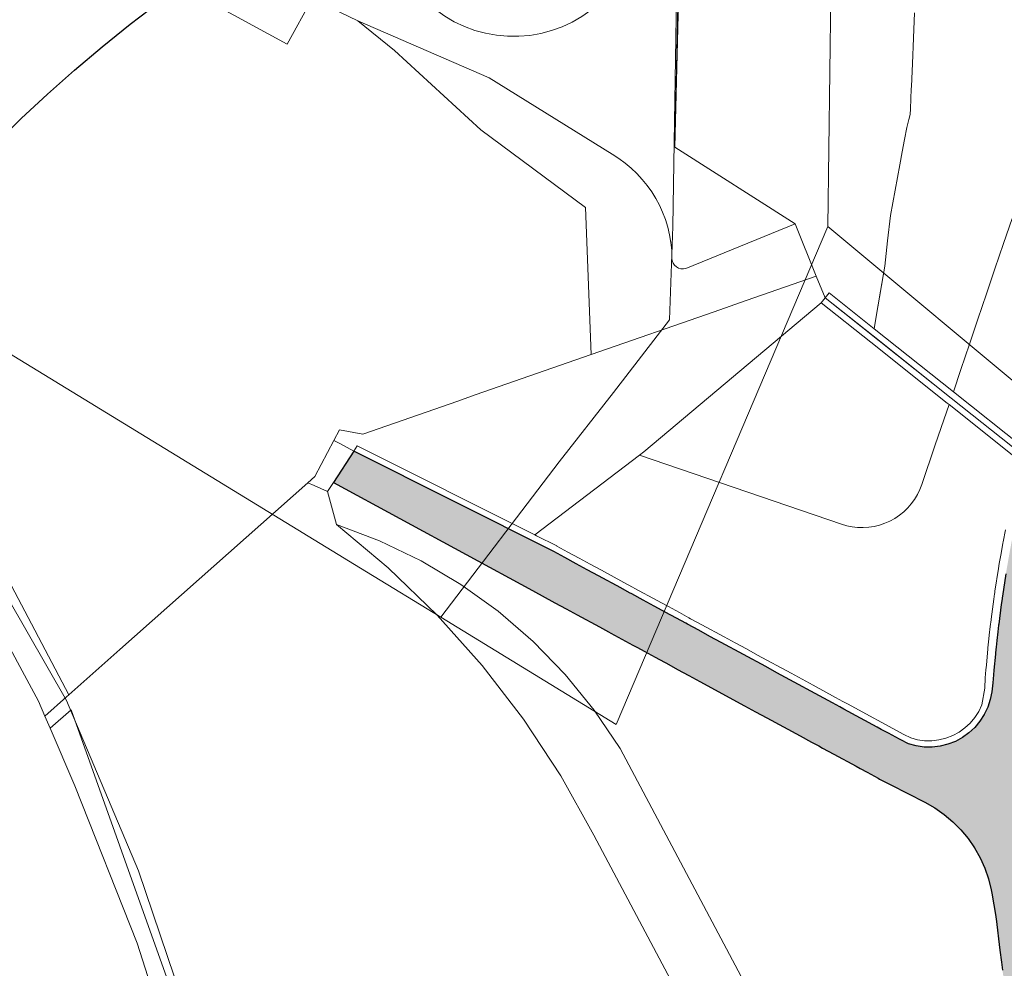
# Model space of a CAD drawing. Header units: metres. Extents: x 250001 to 257773, y 598992 to 609118.
# Tile 447 of 656: x 253751 to 253828, y 603407 to 603481. Entities that reach past the tile are written whole.
import ezdxf
from ezdxf.lldxf.tags import DXFTag

# ---------------------------------------------------------------- set-up
doc = ezdxf.new("R2010")
doc.units = ezdxf.units.M
for name, color, linetype, lineweight in [('B-WE-FV-GELEIDING_WILDROOSTER-GV', 252, 'Continuous', 18), ('B-WE-GR-GRAS-GV', 252, 'Continuous', 13), ('B-WE-GW-TALUD_KRUIN-G', 252, 'Continuous', 18), ('B-WE-IE-TERREINAFSCHEIDING_KUNSTMATIG_HEKWERK-G', 252, 'IE-TERREINAFSCHEIDING-KUNSTMATIG', 18), ('B-WE-IE-TERREINAFSCHEIDING_KUNSTMATIG_HEKWERK_RASTER-G', 252, 'IE-TERREINAFSCHEIDING-KUNSTMATIG', 18), ('B-WE-KG-GRENS_PERCEEL-G', 150, 'KG-PERCEEL', 18), ('B-WE-OG-WATER-GV', 252, 'Continuous', 18), ('B-WE-OG-WATER_SLOOT-GV', 252, 'Continuous', 18), ('B-WE-VH-VERHARDING_BETON-GV', 252, 'Continuous', 18), ('B-WE-VH-VERHARDING_GESLOTEN-GV', 252, 'Continuous', 18), ('B-WE-VH-VERHARDING_GRASBETONSTEEN-GV', 252, 'Continuous', 18), ('N-WE-VH-VERHARDING_ASFALT-A', 252, 'Continuous', 18), ('X-XX-AL-REFERENTIE-G', 7, 'Continuous', 18)]:
    doc.layers.add(name, color=color, linetype=linetype, lineweight=lineweight)
doc.layers.add('HULPLIJN', color=220, linetype='Continuous', plot=False)
doc.styles.get("Standard").update_dxf_attribs({"font": 'NLCS-ISO.ttf'})
doc.linetypes.add('IE-TERREINAFSCHEIDING-KUNSTMATIG', pattern='A,4,[82,NLCS.shx,S=0.75,R=90,X=0,Y=0],4,-2', length=10)
tags = doc.linetypes.add('KG-PERCEEL', pattern='A,5.5,-2,["P",Standard,S=1.8,R=0,X=-0.5,Y=-0.9],-2,5.5,-2,[5,NLCS.SHX,S=0.75,R=0,X=0,Y=0],-2', length=19).pattern_tags.tags
tags[6] = DXFTag(74, 10)

# ---------------------------------------------------------------- blocks, each defined once
blk = doc.blocks.new('BS2021-132-Xref-KAD-20210617')
at = {"layer": 'B-WE-KG-GRENS_PERCEEL-G', "flags": 128}
for points in [[(253814.412, 603465.066), (253814.64, 603483.379), (253814.64, 603492.531), (253816.98, 603560.421), (253818.046, 603602.56), (253818.686, 603634.696), (253818.686, 603641.719), (253818.59, 603661.587), (253821.154, 603672.099), (253823.066, 603694.22)], [(253783.898, 603434.284), (253793.242, 603446.52), (253797.504, 603452.006), (253801.916, 603457.723), (253802.181, 603465.078), (253802.736, 603499.744), (253803.422, 603524.761), (253803.554, 603527.453), (253804.105, 603541.313), (253804.385, 603548.704), (253804.679, 603573.598), (253805.177, 603587.364), (253805.595, 603598.371), (253805.695, 603602.965), (253806.193, 603622.904), (253806.85, 603647.751), (253807.307, 603664.088), (253807.523, 603671.433), (253807.579, 603686.68)], [(253779.737, 603491.492), (253779.65, 603490.619), (253779.64, 603489.741), (253779.706, 603488.867), (253779.849, 603488.001), (253780.068, 603487.151), (253780.36, 603486.323), (253780.723, 603485.525), (253781.155, 603484.761), (253781.652, 603484.038), (253782.211, 603483.361), (253782.827, 603482.736), (253783.495, 603482.168), (253784.211, 603481.66), (253784.968, 603481.216), (253785.761, 603480.841), (253786.584, 603480.537), (253787.431, 603480.306), (253788.294, 603480.15), (253789.168, 603480.07), (253790.045, 603480.067), (253790.92, 603480.141), (253791.784, 603480.291), (253792.632, 603480.517), (253793.457, 603480.816), (253794.253, 603481.186), (253795.013, 603481.624), (253795.732, 603482.128), (253796.404, 603482.692), (253797.023, 603483.313), (253797.587, 603483.986), (253798.088, 603484.706), (253798.525, 603485.467), (253798.894, 603486.263), (253799.191, 603487.089), (253799.415, 603487.937), (253799.564, 603488.802)], [(253728.92, 603467.88), (253731.1, 603465.52), (253740.04, 603452.51), (253741.99, 603449.36), (253754.4, 603427.73), (253760.09, 603414.31), (253769.71, 603385.83), (253772.25, 603378.77), (253777.34, 603371.67), (253784.99, 603363.71), (253853.85, 603307.82), (253886.5, 603277.74), (253946.48, 603222.71), (253948.91, 603225.15), (253954.69, 603219.83), (253954.28, 603218.35), (253952.78, 603216.5), (254016.99, 603156.71), (254078.31, 603100.63), (254095.2, 603085.04)], [(253728.92, 603467.88), (253778.056, 603437.854)], [(253783.898, 603434.284), (253797.718, 603425.839), (253814.412, 603465.066)], [(253814.412, 603465.066), (253848.8, 603436.4)], [(253778.056, 603437.854), (253783.898, 603434.284)]]:
    blk.add_lwpolyline(points, dxfattribs=at)
blk = doc.blocks.new('BS2021-132-Xref-BGT-GRIJS-20210617-aangepast')
at = {"layer": 'B-WE-FV-GELEIDING_WILDROOSTER-GV', "flags": 128}
blk.add_lwpolyline([(253777.051, 603447.383), (253775.936, 603447.974), (253775.48, 603448.216), (253773.968, 603445.367), (253773.424, 603444.884), (253773.931, 603444.662), (253774.983, 603444.201), (253775.441, 603444.905)], close=True, dxfattribs=at)
at = {"layer": 'B-WE-GR-GRAS-GV', "flags": 128}
for points in [[(253742.551, 603450.987), (253754.596, 603428.176), (253758.618, 603431.745), (253773.424, 603444.884), (253773.968, 603445.367), (253775.48, 603448.216), (253775.922, 603449.049), (253777.755, 603448.716), (253785.244, 603451.325), (253786.611, 603451.801), (253795.76, 603454.987), (253795.299, 603466.582), (253787.071, 603472.694), (253780.266, 603478.959), (253777.365, 603481.28), (253773.761, 603483.054), (253771.801, 603479.45), (253735.45, 603499.223)], [(253803.762, 603538.742), (253802.344, 603471.331), (253811.83, 603465.28), (253813.495, 603461.165), (253814.185, 603459.458), (253814.496, 603459.849), (253818.058, 603457.017), (253818.22, 603457.982), (253818.557, 603459.974), (253818.894, 603461.966), (253819.104, 603463.962), (253819.344, 603465.956), (253819.7, 603467.948), (253820.075, 603469.939), (253820.269, 603470.966), (253820.451, 603471.93), (253820.628, 603472.872), (253820.784, 603473.523), (253820.896, 603473.917), (253820.916, 603474.365), (253820.98, 603475.918), (253820.989, 603476.116), (253821.064, 603477.917), (253821.147, 603479.915), (253821.148, 603479.945), (253821.23, 603481.914)], [(253821.23, 603481.914), (253821.148, 603479.945), (253821.147, 603479.915), (253821.064, 603477.917), (253820.989, 603476.116), (253820.98, 603475.918), (253820.916, 603474.365), (253820.896, 603473.917), (253820.784, 603473.523), (253820.628, 603472.872), (253820.451, 603471.93), (253820.269, 603470.966), (253820.075, 603469.939), (253819.7, 603467.948), (253819.344, 603465.956), (253819.104, 603463.962), (253818.894, 603461.966), (253818.22, 603457.982), (253818.058, 603457.017), (253824.291, 603452.06), (253824.885, 603453.813), (253825.557, 603455.797), (253826.228, 603457.781), (253826.9, 603459.765), (253827.571, 603461.748), (253828.243, 603463.732), (253828.914, 603465.716)], [(253828.914, 603465.716), (253828.243, 603463.732), (253827.571, 603461.748), (253826.9, 603459.765), (253826.228, 603457.781), (253825.557, 603455.797), (253824.885, 603453.813), (253824.291, 603452.06), (253829.846, 603447.643)], [(253803.219, 603461.777), (253811.83, 603465.28), (253802.344, 603471.331), (253803.762, 603538.742)], [(253779.356, 603488.669), (253771.161, 603484.463), (253773.761, 603483.054), (253777.365, 603481.28), (253787.706, 603476.795), (253797.398, 603470.772)], [(253797.398, 603470.772), (253787.706, 603476.795), (253777.365, 603481.28), (253780.266, 603478.959), (253787.071, 603472.694), (253795.299, 603466.582), (253795.76, 603454.987), (253805.443, 603458.361), (253807.973, 603459.242), (253813.495, 603461.165), (253811.83, 603465.28), (253803.219, 603461.777)], [(253829.59, 603446.568), (253823.951, 603451.053), (253823.542, 603449.846), (253822.87, 603447.862), (253821.817, 603444.75), (253821.659, 603444.343), (253821.466, 603443.951), (253821.24, 603443.577), (253820.981, 603443.225), (253820.694, 603442.896), (253820.378, 603442.594), (253820.037, 603442.321), (253819.674, 603442.078), (253819.291, 603441.868), (253818.891, 603441.692), (253818.477, 603441.552), (253818.053, 603441.449), (253817.621, 603441.382), (253817.185, 603441.354), (253816.749, 603441.364), (253816.314, 603441.412), (253815.886, 603441.498), (253815.467, 603441.621), (253799.551, 603447.049), (253791.307, 603440.772), (253791.448, 603440.701), (253793.04, 603439.901), (253793.047, 603439.897), (253793.926, 603439.42), (253794.804, 603438.943), (253795.683, 603438.466), (253796.562, 603437.988), (253798.32, 603437.034), (253799.016, 603436.656), (253799.198, 603436.557), (253800.956, 603435.603), (253801.302, 603435.415), (253801.835, 603435.125), (253802.714, 603434.648), (253803.452, 603434.248), (253803.593, 603434.171), (253804.471, 603433.694), (253806.229, 603432.74), (253807.108, 603432.262), (253807.987, 603431.785), (253808.865, 603431.308), (253811.502, 603429.877), (253812.381, 603429.399), (253813.259, 603428.922), (253815.017, 603427.968), (253815.591, 603427.656), (253815.896, 603427.491), (253815.962, 603427.455), (253820.381, 603425.055), (253820.929, 603424.779), (253821.459, 603424.636), (253822.022, 603424.558), (253822.591, 603424.552), (253823.156, 603424.618), (253823.708, 603424.755), (253824.239, 603424.96), (253824.739, 603425.231), (253825.201, 603425.562), (253825.618, 603425.949), (253825.983, 603426.386), (253826.289, 603426.865), (253826.533, 603427.379), (253826.765, 603428.688), (253826.811, 603429.516), (253826.861, 603430.151), (253826.893, 603430.521), (253827.011, 603431.792), (253827.018, 603431.857), (253827.047, 603432.147), (253827.066, 603432.328), (253827.125, 603432.875), (253827.202, 603433.555), (253827.264, 603434.07), (253827.273, 603434.142), (253827.477, 603435.7), (253827.539, 603436.136), (253827.551, 603436.221), (253827.569, 603436.346), (253827.845, 603438.129), (253827.912, 603438.529), (253828.048, 603439.32), (253828.192, 603440.121), (253828.214, 603440.239), (253828.394, 603441.185)], [(253828.394, 603441.185), (253828.214, 603440.239), (253828.192, 603440.121), (253828.048, 603439.32), (253827.912, 603438.529), (253827.845, 603438.129), (253827.569, 603436.346), (253827.551, 603436.221), (253827.539, 603436.136), (253827.477, 603435.7), (253827.273, 603434.142), (253827.264, 603434.07), (253827.202, 603433.555), (253827.125, 603432.875), (253827.066, 603432.328), (253827.047, 603432.147), (253827.018, 603431.857), (253827.011, 603431.792), (253826.893, 603430.521), (253826.861, 603430.151), (253826.811, 603429.516), (253826.765, 603428.688), (253826.533, 603427.379), (253826.289, 603426.865), (253825.983, 603426.386), (253825.618, 603425.949), (253825.201, 603425.562), (253824.739, 603425.231), (253824.239, 603424.96), (253823.708, 603424.755), (253823.156, 603424.618), (253822.591, 603424.552), (253822.022, 603424.558), (253821.459, 603424.636), (253820.929, 603424.779), (253820.381, 603425.055), (253815.962, 603427.455), (253815.896, 603427.491), (253815.591, 603427.656), (253815.017, 603427.968), (253813.259, 603428.922), (253812.381, 603429.399), (253811.502, 603429.877), (253808.865, 603431.308), (253807.987, 603431.785), (253807.108, 603432.262), (253806.229, 603432.74), (253804.471, 603433.694), (253803.593, 603434.171), (253803.452, 603434.248), (253802.714, 603434.648), (253801.835, 603435.125), (253801.302, 603435.415), (253800.956, 603435.603), (253799.198, 603436.557), (253799.016, 603436.656), (253798.32, 603437.034), (253796.562, 603437.988), (253795.683, 603438.466), (253794.804, 603438.943), (253793.926, 603439.42), (253793.047, 603439.897), (253793.04, 603439.901), (253791.448, 603440.701), (253791.307, 603440.772), (253777.325, 603447.805), (253777.051, 603447.383), (253792.808, 603439.458), (253793.687, 603438.981), (253794.566, 603438.503), (253795.445, 603438.026), (253796.323, 603437.549), (253798.081, 603436.595), (253798.778, 603436.217), (253798.96, 603436.118), (253799.839, 603435.64), (253800.718, 603435.163), (253801.063, 603434.975), (253801.596, 603434.686), (253802.475, 603434.209), (253803.213, 603433.808), (253803.354, 603433.732), (253804.233, 603433.255), (253805.112, 603432.777), (253805.99, 603432.3), (253809.506, 603430.392), (253810.384, 603429.914), (253814.779, 603427.529), (253815.352, 603427.217), (253815.657, 603427.051), (253818.294, 603425.62), (253818.607, 603425.45), (253819.173, 603425.143), (253820.051, 603424.666), (253820.149, 603424.613), (253820.749, 603424.309), (253821.359, 603424.145), (253821.986, 603424.059), (253822.618, 603424.052), (253823.246, 603424.125), (253823.859, 603424.277), (253824.449, 603424.505), (253825.005, 603424.806), (253825.518, 603425.174), (253825.982, 603425.605), (253826.387, 603426.09), (253826.727, 603426.622), (253826.998, 603427.194), (253827.194, 603427.794), (253827.312, 603428.402), (253827.403, 603429.106), (253827.454, 603429.741), (253827.485, 603430.111), (253827.604, 603431.382), (253827.61, 603431.447), (253827.64, 603431.737), (253827.658, 603431.918), (253827.717, 603432.465), (253827.795, 603433.145), (253827.857, 603433.66), (253827.865, 603433.732), (253828.07, 603435.29), (253828.131, 603435.726), (253828.144, 603435.811), (253828.162, 603435.936), (253828.438, 603437.719)], [(253826.903, 603358.842), (253795.967, 603417.121), (253793.358, 603421.781), (253790.417, 603426.24), (253787.16, 603430.473), (253783.605, 603434.459), (253779.769, 603438.175), (253775.674, 603441.604), (253774.983, 603444.201), (253773.931, 603444.662), (253773.424, 603444.884), (253758.618, 603431.745), (253754.596, 603428.176), (253754.41, 603428.011), (253752.709, 603426.501), (253753.124, 603425.533), (253754.773, 603426.996), (253766.276, 603394.768)], [(253828.164, 603406.465), (253828.074, 603407.107), (253827.948, 603408.059), (253827.664, 603410.508), (253827.649, 603410.654), (253827.645, 603410.695), (253827.322, 603412.539), (253827.272, 603412.806), (253827.055, 603413.673), (253826.761, 603414.518), (253826.393, 603415.333), (253825.954, 603416.112), (253825.447, 603416.848), (253824.876, 603417.537), (253824.246, 603418.171), (253823.562, 603418.747), (253822.829, 603419.259), (253822.053, 603419.704), (253819.365, 603421.089), (253818.479, 603421.537), (253818.381, 603421.59), (253817.503, 603422.067), (253816.937, 603422.374), (253816.624, 603422.544), (253814.866, 603423.498), (253813.987, 603423.976), (253813.682, 603424.141), (253813.108, 603424.453), (253812.23, 603424.93), (253809.593, 603426.361), (253808.714, 603426.839), (253807.836, 603427.316), (253804.32, 603429.224), (253803.441, 603429.702), (253802.563, 603430.179), (253801.684, 603430.656), (253801.543, 603430.732), (253800.805, 603431.133), (253799.926, 603431.61), (253799.393, 603431.9), (253799.047, 603432.087), (253798.169, 603432.565), (253797.29, 603433.042), (253797.107, 603433.141), (253796.411, 603433.519), (253794.653, 603434.473), (253793.775, 603434.95), (253792.896, 603435.428), (253791.138, 603436.382), (253775.441, 603444.905), (253774.983, 603444.201), (253775.674, 603441.604), (253779.073, 603440.317), (253782.347, 603438.738), (253785.47, 603436.878), (253788.419, 603434.753), (253791.171, 603432.378), (253793.704, 603429.771), (253796, 603426.952), (253798.04, 603423.944), (253830.931, 603361.983)], [(253830.931, 603361.983), (253798.04, 603423.944), (253796, 603426.952), (253793.704, 603429.771), (253791.171, 603432.378), (253788.419, 603434.753), (253785.47, 603436.878), (253782.347, 603438.738), (253779.073, 603440.317), (253775.674, 603441.604), (253779.769, 603438.175), (253783.605, 603434.459), (253787.16, 603430.473), (253790.417, 603426.24), (253793.358, 603421.781), (253795.967, 603417.121), (253826.903, 603358.842)]]:
    blk.add_lwpolyline(points, dxfattribs=at)
at = {"layer": 'B-WE-GR-GRAS-GV'}
for points in [[(253802.121, 603462.571, 0.264473), (253797.398, 603470.772)], [(253802.121, 603462.571, 0.507545), (253803.219, 603461.777)]]:
    blk.add_lwpolyline(points, format="xyb", dxfattribs=at)
at = {"layer": 'B-WE-GR-GRAS-GV', "flags": 128}
for points in [[(253813.874, 603459.066), (253814.185, 603459.458), (253813.495, 603461.165), (253807.973, 603459.242), (253805.443, 603458.361), (253795.76, 603454.987), (253786.611, 603451.801), (253785.244, 603451.325), (253777.755, 603448.716), (253775.922, 603449.049), (253775.48, 603448.216), (253775.936, 603447.974), (253777.051, 603447.383), (253777.325, 603447.805), (253791.307, 603440.772), (253799.551, 603447.049), (253799.899, 603447.314)], [(253822.87, 603447.862), (253823.542, 603449.846), (253823.951, 603451.053), (253823.81, 603451.165), (253817.789, 603455.953), (253813.874, 603459.066), (253799.899, 603447.314), (253799.551, 603447.049), (253815.467, 603441.621), (253815.886, 603441.498), (253816.314, 603441.412), (253816.749, 603441.364), (253817.185, 603441.354), (253817.621, 603441.382), (253818.053, 603441.449), (253818.477, 603441.552), (253818.891, 603441.692), (253819.291, 603441.868), (253819.674, 603442.078), (253820.037, 603442.321), (253820.378, 603442.594), (253820.694, 603442.896), (253820.981, 603443.225), (253821.24, 603443.577), (253821.466, 603443.951), (253821.659, 603444.343), (253821.817, 603444.75)]]:
    blk.add_lwpolyline(points, close=True, dxfattribs=at)
at = {"layer": 'B-WE-GW-TALUD_KRUIN-G', "flags": 128}
for points in [[(253777.365, 603481.28), (253780.266, 603478.959), (253787.071, 603472.694), (253795.299, 603466.582), (253795.76, 603454.987)], [(253828.164, 603406.465), (253828.074, 603407.107), (253827.948, 603408.059), (253827.664, 603410.508), (253827.649, 603410.654), (253827.645, 603410.695), (253827.322, 603412.539), (253827.272, 603412.806), (253827.055, 603413.673), (253826.761, 603414.518), (253826.393, 603415.333), (253825.954, 603416.112), (253825.447, 603416.848), (253824.876, 603417.537), (253824.246, 603418.171), (253823.562, 603418.747), (253822.829, 603419.259), (253822.053, 603419.704), (253819.365, 603421.089), (253818.479, 603421.537), (253818.381, 603421.59), (253817.503, 603422.067), (253816.937, 603422.374), (253816.624, 603422.544), (253814.866, 603423.498), (253813.987, 603423.976), (253813.682, 603424.141), (253813.108, 603424.453), (253812.23, 603424.93), (253809.593, 603426.361), (253808.714, 603426.839), (253807.836, 603427.316), (253804.32, 603429.224), (253803.441, 603429.702), (253802.563, 603430.179), (253801.684, 603430.656), (253801.543, 603430.732), (253800.805, 603431.133), (253799.926, 603431.61), (253799.393, 603431.9), (253799.047, 603432.087), (253798.169, 603432.565), (253797.29, 603433.042), (253797.107, 603433.141), (253796.411, 603433.519), (253794.653, 603434.473), (253793.775, 603434.95), (253792.896, 603435.428), (253791.138, 603436.382), (253775.441, 603444.905)], [(253775.674, 603441.604), (253779.073, 603440.317), (253782.347, 603438.738), (253785.47, 603436.878), (253788.419, 603434.753), (253791.171, 603432.378), (253793.704, 603429.771), (253796, 603426.952), (253798.04, 603423.944), (253830.931, 603361.983)]]:
    blk.add_lwpolyline(points, dxfattribs=at)
at = {"layer": 'B-WE-IE-TERREINAFSCHEIDING_KUNSTMATIG_HEKWERK-G', "flags": 128}
blk.add_lwpolyline([(253814.185, 603459.458), (253813.495, 603461.165), (253811.83, 603465.28), (253802.344, 603471.331), (253807.583, 603678.937)], dxfattribs=at)
at = {"layer": 'B-WE-IE-TERREINAFSCHEIDING_KUNSTMATIG_HEKWERK_RASTER-G', "flags": 128}
blk.add_lwpolyline([(253814.185, 603459.458), (253824.121, 603451.556), (253829.718, 603447.105), (253829.965, 603446.909)], dxfattribs=at)
at = {"layer": 'B-WE-OG-WATER-GV', "flags": 128}
blk.add_lwpolyline([(253762.32, 603401.298), (253759.982, 603408.599), (253755.072, 603420.992), (253753.124, 603425.533), (253752.709, 603426.501), (253752.206, 603427.673), (253748.648, 603434.224)], dxfattribs=at)
at = {"layer": 'B-WE-OG-WATER_SLOOT-GV', "flags": 128}
for points in [[(253748.648, 603434.224), (253752.206, 603427.673), (253752.709, 603426.501), (253754.41, 603428.011), (253754.596, 603428.176), (253742.551, 603450.987)], [(253766.276, 603394.768), (253754.773, 603426.996), (253753.124, 603425.533), (253755.072, 603420.992), (253759.982, 603408.599), (253762.32, 603401.298)]]:
    blk.add_lwpolyline(points, dxfattribs=at)
at = {"layer": 'B-WE-VH-VERHARDING_BETON-GV', "flags": 128}
for points in [[(253773.761, 603483.054), (253771.161, 603484.463), (253737.673, 603502.605), (253735.45, 603499.223), (253771.801, 603479.45)], [(253777.051, 603447.383), (253775.936, 603447.974), (253775.48, 603448.216), (253773.968, 603445.367), (253773.424, 603444.884), (253773.931, 603444.662), (253774.983, 603444.201), (253775.441, 603444.905)]]:
    blk.add_lwpolyline(points, close=True, dxfattribs=at)
at = {"layer": 'B-WE-VH-VERHARDING_GESLOTEN-GV', "flags": 128}
blk.add_lwpolyline([(253828.438, 603437.719), (253828.162, 603435.936), (253828.144, 603435.811), (253828.131, 603435.726), (253828.07, 603435.29), (253827.865, 603433.732), (253827.857, 603433.66), (253827.795, 603433.145), (253827.717, 603432.465), (253827.658, 603431.918), (253827.64, 603431.737), (253827.61, 603431.447), (253827.604, 603431.382), (253827.485, 603430.111), (253827.454, 603429.741), (253827.403, 603429.106), (253827.312, 603428.402), (253827.194, 603427.794), (253826.998, 603427.194), (253826.727, 603426.622), (253826.387, 603426.09), (253825.982, 603425.605), (253825.518, 603425.174), (253825.005, 603424.806), (253824.449, 603424.505), (253823.859, 603424.277), (253823.246, 603424.125), (253822.618, 603424.052), (253821.986, 603424.059), (253821.359, 603424.145), (253820.749, 603424.309), (253820.149, 603424.613), (253820.051, 603424.666), (253819.173, 603425.143), (253818.607, 603425.45), (253818.294, 603425.62), (253815.657, 603427.051), (253815.352, 603427.217), (253814.779, 603427.529), (253810.384, 603429.914), (253809.506, 603430.392), (253805.99, 603432.3), (253805.112, 603432.777), (253804.233, 603433.255), (253803.354, 603433.732), (253803.213, 603433.808), (253802.475, 603434.209), (253801.596, 603434.686), (253801.063, 603434.975), (253800.718, 603435.163), (253799.839, 603435.64), (253798.96, 603436.118), (253798.778, 603436.217), (253798.081, 603436.595), (253796.323, 603437.549), (253795.445, 603438.026), (253794.566, 603438.503), (253793.687, 603438.981), (253792.808, 603439.458), (253777.051, 603447.383), (253775.441, 603444.905), (253791.138, 603436.382), (253792.896, 603435.428), (253793.775, 603434.95), (253794.653, 603434.473), (253796.411, 603433.519), (253797.107, 603433.141), (253797.29, 603433.042), (253798.169, 603432.565), (253799.047, 603432.087), (253799.393, 603431.9), (253799.926, 603431.61), (253800.805, 603431.133), (253801.543, 603430.732), (253801.684, 603430.656), (253802.563, 603430.179), (253803.441, 603429.702), (253804.32, 603429.224), (253807.836, 603427.316), (253808.714, 603426.839), (253809.593, 603426.361), (253812.23, 603424.93), (253813.108, 603424.453), (253813.682, 603424.141), (253813.987, 603423.976), (253814.866, 603423.498), (253816.624, 603422.544), (253816.937, 603422.374), (253817.503, 603422.067), (253818.381, 603421.59), (253818.479, 603421.537), (253819.365, 603421.089), (253822.053, 603419.704), (253822.829, 603419.259), (253823.562, 603418.747), (253824.246, 603418.171), (253824.876, 603417.537), (253825.447, 603416.848), (253825.954, 603416.112), (253826.393, 603415.333), (253826.761, 603414.518), (253827.055, 603413.673), (253827.272, 603412.806), (253827.322, 603412.539), (253827.645, 603410.695), (253827.649, 603410.654), (253827.664, 603410.508), (253827.948, 603408.059), (253828.074, 603407.107), (253828.164, 603406.465)], dxfattribs=at)
at = {"layer": 'B-WE-VH-VERHARDING_GRASBETONSTEEN-GV', "flags": 128}
for points in [[(253817.963, 603456.453), (253814.185, 603459.458), (253813.874, 603459.066), (253817.789, 603455.953), (253823.81, 603451.165), (253823.951, 603451.053), (253829.59, 603446.568), (253829.835, 603446.373), (253829.965, 603446.909), (253829.718, 603447.105), (253824.121, 603451.556)], [(253818.058, 603457.017), (253814.496, 603459.849), (253814.185, 603459.458), (253817.963, 603456.453), (253824.121, 603451.556), (253829.718, 603447.105), (253829.965, 603446.909), (253830.094, 603447.445), (253829.846, 603447.643), (253824.291, 603452.06)]]:
    blk.add_lwpolyline(points, close=True, dxfattribs=at)
blk = doc.blocks.new('BS2021-132-Xref-toegangsweg gearceerd-aangepast')
at = {"layer": 'N-WE-VH-VERHARDING_ASFALT-A'}
h = blk.add_hatch(color=256, dxfattribs=at)
h.dxf.hatch_style = 1
h.paths.add_polyline_path([(253980.683, 603239.27), (253977.738, 603241.818), (253975.689, 603243.64), (253974.225, 603245.006), (253972.788, 603246.401), (253971.377, 603247.827), (253969.992, 603249.284), (253968.634, 603250.772), (253967.303, 603252.291), (253965.999, 603253.841), (253964.723, 603255.422), (253963.473, 603257.036), (253962.241, 603258.668), (253960.984, 603260.273), (253959.699, 603261.845), (253958.387, 603263.387), (253957.049, 603264.896), (253955.683, 603266.375), (253954.291, 603267.823), (253952.873, 603269.241), (253951.428, 603270.628), (253949.957, 603271.985), (253948.25, 603273.493), (253872.772, 603338.666), (253866.716, 603343.894), (253866.287, 603344.265), (253865.097, 603345.289), (253863.218, 603346.975), (253863.183, 603347.007), (253861.381, 603348.707), (253861.178, 603348.905), (253859.589, 603350.485), (253857.841, 603352.307), (253856.239, 603354.061), (253856.14, 603354.172), (253856.094, 603354.224), (253854.486, 603356.08), (253852.879, 603358.028), (253851.677, 603359.553), (253851.323, 603360.015), (253849.816, 603362.041), (253848.36, 603364.104), (253847.514, 603365.355), (253846.957, 603366.202), (253845.606, 603368.335), (253844.865, 603369.557), (253844.309, 603370.501), (253843.772, 603371.435), (253843.067, 603372.699), (253841.879, 603374.927), (253840.748, 603377.184), (253840.469, 603377.765), (253839.674, 603379.469), (253838.998, 603380.989), (253838.657, 603381.78), (253837.699, 603384.116), (253837.621, 603384.312), (253836.86, 603386.309), (253836.799, 603386.474), (253835.958, 603388.855), (253835.772, 603389.408), (253835.243, 603391.045), (253835.177, 603391.256), (253834.647, 603393.012), (253834.456, 603393.676), (253833.796, 603396.112), (253833.197, 603398.565), (253832.939, 603399.714), (253832.891, 603399.934), (253832.66, 603401.032), (253832.358, 603402.564), (253832.184, 603403.511), (253831.98, 603404.696), (253831.96, 603404.816), (253831.771, 603406.002), (253831.628, 603406.961), (253831.541, 603407.583), (253831.42, 603408.502), (253831.146, 603410.869), (253831.131, 603411.01), (253831.127, 603411.05), (253830.973, 603412.699), (253830.969, 603412.745), (253830.958, 603412.868), (253830.906, 603413.525), (253830.866, 603414.06), (253830.854, 603414.219), (253830.784, 603415.312), (253830.743, 603416.044), (253830.692, 603417.132), (253830.683, 603417.367), (253830.643, 603418.567), (253830.636, 603418.835), (253830.635, 603418.901), (253830.626, 603419.286), (253830.606, 603421.091), (253830.606, 603421.159), (253830.617, 603422.796), (253830.627, 603423.365), (253830.633, 603423.616), (253830.658, 603424.514), (253830.681, 603425.173), (253830.718, 603426.042), (253830.723, 603426.139), (253830.727, 603426.225), (253830.734, 603426.38), (253830.789, 603427.369), (253830.807, 603427.657), (253830.845, 603428.227), (253830.902, 603429.019), (253830.953, 603429.654), (253830.984, 603430.024), (253831.103, 603431.294), (253831.109, 603431.36), (253831.139, 603431.65), (253831.157, 603431.83), (253831.216, 603432.378), (253831.294, 603433.058), (253831.355, 603433.572), (253831.364, 603433.644), (253831.569, 603435.203), (253831.63, 603435.638), (253831.642, 603435.724), (253831.661, 603435.849), (253831.936, 603437.631), (253832.003, 603438.032), (253832.139, 603438.822), (253832.284, 603439.623), (253832.305, 603439.742), (253832.486, 603440.688), (253832.628, 603441.401), (253832.672, 603441.614), (253832.693, 603441.718), (253832.747, 603441.976), (253833.101, 603443.604), (253833.118, 603443.678), (253833.252, 603444.255), (253829.922, 603445.06), (253829.844, 603444.731), (253829.619, 603443.766), (253829.602, 603443.692), (253829.248, 603442.064), (253829.194, 603441.806), (253829.173, 603441.702), (253829.129, 603441.489), (253828.987, 603440.776), (253828.807, 603439.829), (253828.785, 603439.711), (253828.64, 603438.91), (253828.504, 603438.12), (253828.438, 603437.719), (253828.162, 603435.936), (253828.144, 603435.811), (253828.131, 603435.726), (253828.07, 603435.29), (253827.865, 603433.732), (253827.857, 603433.66), (253827.795, 603433.145), (253827.717, 603432.465), (253827.658, 603431.918), (253827.64, 603431.737), (253827.61, 603431.447), (253827.604, 603431.382), (253827.485, 603430.111), (253827.454, 603429.741), (253827.403, 603429.106), (253827.312, 603428.402), (253827.194, 603427.794), (253826.998, 603427.194), (253826.727, 603426.622), (253826.387, 603426.09), (253825.982, 603425.605), (253825.518, 603425.174), (253825.005, 603424.806), (253824.449, 603424.505), (253823.859, 603424.277), (253823.246, 603424.125), (253822.618, 603424.052), (253821.986, 603424.059), (253821.359, 603424.145), (253820.749, 603424.309), (253820.149, 603424.613), (253820.051, 603424.666), (253819.173, 603425.143), (253818.607, 603425.45), (253818.294, 603425.62), (253815.657, 603427.051), (253815.352, 603427.217), (253814.779, 603427.529), (253810.384, 603429.914), (253809.506, 603430.392), (253805.99, 603432.3), (253805.112, 603432.777), (253804.233, 603433.255), (253803.354, 603433.732), (253803.213, 603433.808), (253802.475, 603434.209), (253801.596, 603434.686), (253801.063, 603434.975), (253800.718, 603435.163), (253799.839, 603435.64), (253798.96, 603436.118), (253798.778, 603436.217), (253798.081, 603436.595), (253796.323, 603437.549), (253795.445, 603438.026), (253794.566, 603438.503), (253793.687, 603438.981), (253792.808, 603439.458), (253777.051, 603447.383), (253775.441, 603444.905), (253791.138, 603436.382), (253792.896, 603435.428), (253793.775, 603434.95), (253794.653, 603434.473), (253796.411, 603433.519), (253797.107, 603433.141), (253797.29, 603433.042), (253798.169, 603432.565), (253799.047, 603432.087), (253799.393, 603431.9), (253799.926, 603431.61), (253800.805, 603431.133), (253801.543, 603430.732), (253801.684, 603430.656), (253802.563, 603430.179), (253803.441, 603429.702), (253804.32, 603429.224), (253807.836, 603427.316), (253808.714, 603426.839), (253809.593, 603426.361), (253812.23, 603424.93), (253813.108, 603424.453), (253813.682, 603424.141), (253813.987, 603423.976), (253814.866, 603423.498), (253816.624, 603422.544), (253816.937, 603422.374), (253817.503, 603422.067), (253818.381, 603421.59), (253818.479, 603421.537), (253819.365, 603421.089), (253822.053, 603419.704), (253822.829, 603419.259), (253823.562, 603418.747), (253824.246, 603418.171), (253824.876, 603417.537), (253825.447, 603416.848), (253825.954, 603416.112), (253826.393, 603415.333), (253826.761, 603414.518), (253827.055, 603413.673), (253827.272, 603412.806), (253827.322, 603412.539), (253827.645, 603410.695), (253827.649, 603410.654), (253827.664, 603410.508), (253827.948, 603408.059), (253828.074, 603407.107), (253828.164, 603406.465), (253828.311, 603405.472), (253828.507, 603404.245), (253828.527, 603404.121), (253828.739, 603402.895), (253828.919, 603401.915), (253829.231, 603400.33), (253829.47, 603399.194), (253829.52, 603398.966), (253829.787, 603397.777), (253830.407, 603395.24), (253831.09, 603392.718), (253831.287, 603392.032), (253831.835, 603390.215), (253831.904, 603389.996), (253832.451, 603388.303), (253832.643, 603387.731), (253833.513, 603385.268), (253833.576, 603385.097), (253834.364, 603383.031), (253834.445, 603382.827), (253835.436, 603380.411), (253835.789, 603379.592), (253836.488, 603378.02), (253837.311, 603376.256), (253837.6, 603375.656), (253838.77, 603373.32), (253839.998, 603371.015), (253840.728, 603369.707), (253841.284, 603368.741), (253841.859, 603367.764), (253842.626, 603366.5), (253844.023, 603364.293), (253844.6, 603363.416), (253845.475, 603362.122), (253846.982, 603359.987), (253848.541, 603357.891), (253848.907, 603357.414), (253850.151, 603355.835), (253851.813, 603353.819), (253853.478, 603351.899), (253853.525, 603351.846), (253853.627, 603351.731), (253855.285, 603349.916), (253857.093, 603348.031), (253858.737, 603346.396), (253858.948, 603346.192), (253860.812, 603344.432), (253860.848, 603344.399), (253862.792, 603342.654), (253864, 603341.616), (253864.429, 603341.245), (253867.457, 603338.631), (253868.97, 603337.324), (253946.173, 603270.662), (253947.67, 603269.336), (253949.141, 603267.979), (253950.586, 603266.592), (253952.004, 603265.174), (253953.396, 603263.726), (253954.761, 603262.247), (253956.1, 603260.737), (253957.412, 603259.196), (253958.696, 603257.624), (253959.953, 603256.019), (253961.186, 603254.387), (253962.435, 603252.773), (253963.712, 603251.191), (253965.016, 603249.641), (253966.347, 603248.123), (253967.705, 603246.635), (253969.089, 603245.178), (253970.5, 603243.752), (253971.938, 603242.356), (253973.401, 603240.991), (253975.45, 603239.169), (253978.521, 603236.512)])
at = {"layer": 'B-WE-VH-VERHARDING_GESLOTEN-GV', "flags": 128}
blk.add_lwpolyline([(253828.438, 603437.719), (253828.162, 603435.936), (253828.144, 603435.811), (253828.131, 603435.726), (253828.07, 603435.29), (253827.865, 603433.732), (253827.857, 603433.66), (253827.795, 603433.145), (253827.717, 603432.465), (253827.658, 603431.918), (253827.64, 603431.737), (253827.61, 603431.447), (253827.604, 603431.382), (253827.485, 603430.111), (253827.454, 603429.741), (253827.403, 603429.106), (253827.312, 603428.402), (253827.194, 603427.794), (253826.998, 603427.194), (253826.727, 603426.622), (253826.387, 603426.09), (253825.982, 603425.605), (253825.518, 603425.174), (253825.005, 603424.806), (253824.449, 603424.505), (253823.859, 603424.277), (253823.246, 603424.125), (253822.618, 603424.052), (253821.986, 603424.059), (253821.359, 603424.145), (253820.749, 603424.309), (253820.149, 603424.613), (253820.051, 603424.666), (253819.173, 603425.143), (253818.607, 603425.45), (253818.294, 603425.62), (253815.657, 603427.051), (253815.352, 603427.217), (253814.779, 603427.529), (253810.384, 603429.914), (253809.506, 603430.392), (253805.99, 603432.3), (253805.112, 603432.777), (253804.233, 603433.255), (253803.354, 603433.732), (253803.213, 603433.808), (253802.475, 603434.209), (253801.596, 603434.686), (253801.063, 603434.975), (253800.718, 603435.163), (253799.839, 603435.64), (253798.96, 603436.118), (253798.778, 603436.217), (253798.081, 603436.595), (253796.323, 603437.549), (253795.445, 603438.026), (253794.566, 603438.503), (253793.687, 603438.981), (253792.808, 603439.458), (253777.051, 603447.383), (253775.441, 603444.905), (253791.138, 603436.382), (253792.896, 603435.428), (253793.775, 603434.95), (253794.653, 603434.473), (253796.411, 603433.519), (253797.107, 603433.141), (253797.29, 603433.042), (253798.169, 603432.565), (253799.047, 603432.087), (253799.393, 603431.9), (253799.926, 603431.61), (253800.805, 603431.133), (253801.543, 603430.732), (253801.684, 603430.656), (253802.563, 603430.179), (253803.441, 603429.702), (253804.32, 603429.224), (253807.836, 603427.316), (253808.714, 603426.839), (253809.593, 603426.361), (253812.23, 603424.93), (253813.108, 603424.453), (253813.682, 603424.141), (253813.987, 603423.976), (253814.866, 603423.498), (253816.624, 603422.544), (253816.937, 603422.374), (253817.503, 603422.067), (253818.381, 603421.59), (253818.479, 603421.537), (253819.365, 603421.089), (253822.053, 603419.704), (253822.829, 603419.259), (253823.562, 603418.747), (253824.246, 603418.171), (253824.876, 603417.537), (253825.447, 603416.848), (253825.954, 603416.112), (253826.393, 603415.333), (253826.761, 603414.518), (253827.055, 603413.673), (253827.272, 603412.806), (253827.322, 603412.539), (253827.645, 603410.695), (253827.649, 603410.654), (253827.664, 603410.508), (253827.948, 603408.059), (253828.074, 603407.107), (253828.164, 603406.465)], dxfattribs=at)

msp = doc.modelspace()

# ---------------------------------------------------------------- linework, layer by layer
at = {"layer": 'HULPLIJN', "flags": 128}
msp.add_lwpolyline([(253828.438, 603437.719), (253828.162, 603435.936), (253828.144, 603435.811), (253828.131, 603435.726), (253828.07, 603435.29), (253827.865, 603433.732), (253827.857, 603433.66), (253827.795, 603433.145), (253827.717, 603432.465), (253827.658, 603431.918), (253827.64, 603431.737), (253827.61, 603431.447), (253827.604, 603431.382), (253827.485, 603430.111), (253827.454, 603429.741), (253827.403, 603429.106), (253827.312, 603428.402), (253827.194, 603427.794), (253826.998, 603427.194), (253826.727, 603426.622), (253826.387, 603426.09), (253825.982, 603425.605), (253825.518, 603425.174), (253825.005, 603424.806), (253824.449, 603424.505), (253823.859, 603424.277), (253823.246, 603424.125), (253822.618, 603424.052), (253821.986, 603424.059), (253821.359, 603424.145), (253820.749, 603424.309), (253820.149, 603424.613), (253820.051, 603424.666), (253819.173, 603425.143), (253818.607, 603425.45), (253818.294, 603425.62), (253815.657, 603427.051), (253815.352, 603427.217), (253814.779, 603427.529), (253810.384, 603429.914), (253809.506, 603430.392), (253805.99, 603432.3), (253805.112, 603432.777), (253804.233, 603433.255), (253803.354, 603433.732), (253803.213, 603433.808), (253802.475, 603434.209), (253801.596, 603434.686), (253801.063, 603434.975), (253800.718, 603435.163), (253799.839, 603435.64), (253798.96, 603436.118), (253798.778, 603436.217), (253798.081, 603436.595), (253796.323, 603437.549), (253795.445, 603438.026), (253794.566, 603438.503), (253793.687, 603438.981), (253792.808, 603439.458), (253777.051, 603447.383), (253775.441, 603444.905), (253791.138, 603436.382), (253792.896, 603435.428), (253793.775, 603434.95), (253794.653, 603434.473), (253796.411, 603433.519), (253797.107, 603433.141), (253797.29, 603433.042), (253798.169, 603432.565), (253799.047, 603432.087), (253799.393, 603431.9), (253799.926, 603431.61), (253800.805, 603431.133), (253801.543, 603430.732), (253801.684, 603430.656), (253802.563, 603430.179), (253803.441, 603429.702), (253804.32, 603429.224), (253807.836, 603427.316), (253808.714, 603426.839), (253809.593, 603426.361), (253812.23, 603424.93), (253813.108, 603424.453), (253813.682, 603424.141), (253813.987, 603423.976), (253814.866, 603423.498), (253816.624, 603422.544), (253816.937, 603422.374), (253817.503, 603422.067), (253818.381, 603421.59), (253818.479, 603421.537), (253819.365, 603421.089), (253822.053, 603419.704), (253822.829, 603419.259), (253823.562, 603418.747), (253824.246, 603418.171), (253824.876, 603417.537), (253825.447, 603416.848), (253825.954, 603416.112), (253826.393, 603415.333), (253826.761, 603414.518), (253827.055, 603413.673), (253827.272, 603412.806), (253827.322, 603412.539), (253827.645, 603410.695), (253827.649, 603410.654), (253827.664, 603410.508), (253827.948, 603408.059), (253828.074, 603407.107), (253828.164, 603406.465)], dxfattribs=at)
at = {"layer": 'HULPLIJN'}
msp.add_circle((253832.655, 603387.735), 118.592, dxfattribs=at)

# ---------------------------------------------------------------- block references
at = {"layer": 'X-XX-AL-REFERENTIE-G'}
for name in ['BS2021-132-Xref-BGT-GRIJS-20210617-aangepast', 'BS2021-132-Xref-KAD-20210617', 'BS2021-132-Xref-toegangsweg gearceerd-aangepast']:
    msp.add_blockref(name, (0, 0), dxfattribs=at)

doc.saveas('drawing.dxf')
